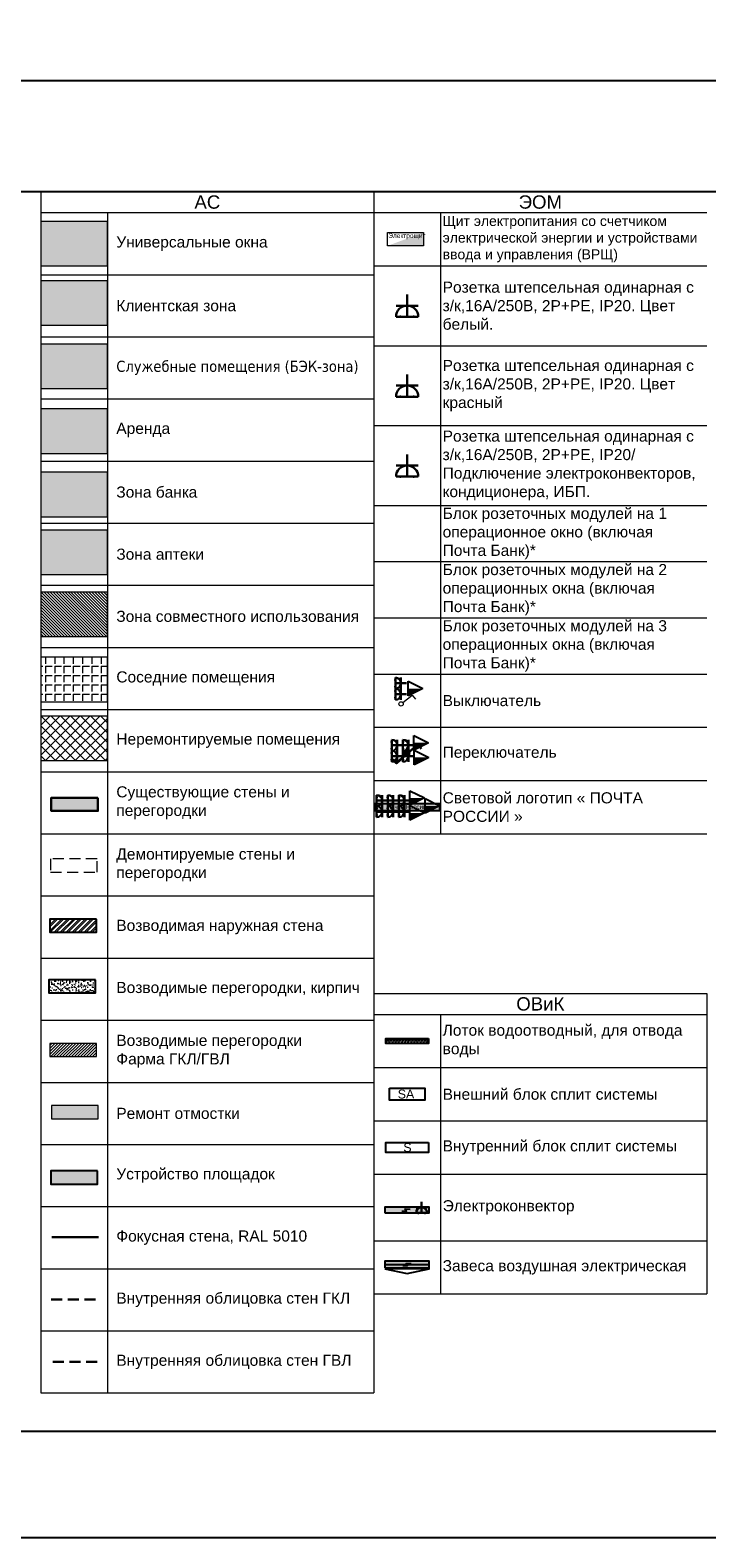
# Model space of a CAD drawing. Header units: millimetres. Extents: x -714384 to 30604203, y -92609 to 65084.
# Tile 470 of 656: x -16668 to -1427, y -57790 to -23815. Entities that reach past the tile are written whole.
import ezdxf
from ezdxf import colors
from ezdxf.entities.mleader import LeaderData, LeaderLine
from ezdxf.enums import TextEntityAlignment as Align
from ezdxf.math import Vec2, Vec3

# ---------------------------------------------------------------- set-up
doc = ezdxf.new("R2010")
doc.units = ezdxf.units.MM
doc.linetypes.add('CACHE', pattern=[375, 250, -125])
doc.linetypes.add('HIDDENX2', pattern=[19.05, 12.7, -6.35])
doc.layers.get('0').update_dxf_attribs({"lineweight": 0})
doc.layers.get('Defpoints').update_dxf_attribs({"color": 30})
for name, color, linetype in [('-SBugo-ОС-Извещатели', 6, 'Continuous'), ('-АТ-Позиция', 30, 'Continuous'), ('-АТ-Примечания', 30, 'Continuous'), ('ОВиК', 7, 'Continuous'), ('СВЯЗЬ', 7, 'Continuous'), ('ЭОМ', 7, 'Continuous')]:
    doc.layers.add(name, color=color, linetype=linetype)
for name, color, linetype, lineweight in [('01_АР_Несущие стены и колонны', 5, 'Continuous', 30), ('03_АР_Возводимые перегородки', 10, 'Continuous', 25), ('04_АР_Демонтируемые стены и перегородки', 210, 'Continuous', 5), ('10_АР_Мебель размеры', 255, 'Continuous', 0), ('17_АР_Текст', 235, 'Continuous', 0), ('21_АР_Штриховка', 47, 'Continuous', 5), ('Свет', 7, 'Continuous', 35)]:
    doc.layers.add(name, color=color, linetype=linetype, lineweight=lineweight)
doc.layers.add('29_Чертеж', color=7, linetype='Continuous', lineweight=0, true_color=0xababab)
doc.styles.add('_ТЕКСТОВЫЙ', font='arial.ttf', dxfattribs={"width": 0.8})
doc.styles.add('HVAC_AEP', font='arial.ttf')
doc.styles.add('SB', font='mipgost.shx')
doc.styles.get("Standard").update_dxf_attribs({"font": 'arial.ttf'})
doc.linetypes.add('зигзаг', pattern='A,0.00254,-5.08,[131,ltypeshp.shx,S=5.08,R=0,X=-5.08,Y=0],-10.16,[131,ltypeshp.shx,S=5.08,R=180,X=5.08,Y=0],-5.08', length=20.32254)

# ---------------------------------------------------------------- blocks, each defined once
blk = doc.blocks.new('A$C2C791E13')
at = {"layer": 'ОВиК'}
h = blk.add_hatch(dxfattribs=at)
h.set_pattern_fill('ANGLE', color=10, scale=10)
h.set_pattern_definition([(0, (-2004.725, 44710.24), (0, 69.85), [50.8, -19.05]), (90, (-2004.725, 44710.24), (-69.85, 4e-15), [50.8, -19.05])])
h.paths.add_polyline_path([(960, 115), (960, 0), (0, 0), (0, 115)])
at = {"layer": 'ОВиК', "color": 10}
blk.add_lwpolyline([(960, 115), (960, 0), (0, 0), (0, 115)], close=True, dxfattribs=at)
blk = doc.blocks.new('A$C1A525D4E')
at = {"layer": 'ОВиК', "color": 10}
blk.add_lwpolyline([(-800, 273), (0, 273), (0, 0), (-800, 0)], close=True, dxfattribs=at)
at = {"layer": 'ОВиК', "color": 10, "insert": (-612, 241), "char_height": 200, "attachment_point": 1}
blk.add_mtext('SA', dxfattribs=at)
blk = doc.blocks.new('A$C76EA3EC3')
at = {"layer": 'ОВиК', "color": 10}
blk.add_lwpolyline([(0, 230), (0, 0), (-960, 0), (-960, 230)], close=True, dxfattribs=at)
at = {"layer": 'ОВиК', "color": 10, "insert": (-566, 215), "char_height": 200, "attachment_point": 1}
blk.add_mtext('S', dxfattribs=at)
blk = doc.blocks.new('A$C04A026A4')
at = {"layer": 'ЭОМ', "color": 114, "linetype": 'Continuous', "lineweight": 30, "true_color": 0x139b48}
for p, q in [((-125, 125), (-125, 250)), ((-125, 125), (-250, 125)), ((-250, 0), (0, 0)), ((-125, 125), (0, 125)), ((-125, 125), (-125, 0))]:
    blk.add_line(p, q, dxfattribs=at)
blk.add_arc((-125, 0), 125, 0, 180, dxfattribs=at)
for p in [(-200, 0), (-50, 0)]:
    blk.add_point(p, dxfattribs=at)
blk = doc.blocks.new('*U1028')
at = {"layer": 'ОВиК', "true_color": 0xfecc66}
h = blk.add_hatch(color=31, dxfattribs=at)
h.dxf.hatch_style = 1
h.paths.add_polyline_path([(-998, 0), (0, 0), (0, 130), (-998, 130)])
at = {"layer": 'ОВиК', "color": 10}
blk.add_lwpolyline([(-998, 0), (0, 0), (0, 130), (-998, 130)], close=True, dxfattribs=at)
at = {"layer": 'ОВиК'}
blk.add_lwpolyline([(-616, 44), (-511, 41), (-540, 91), (-430, 89)], dxfattribs=at)
at = {"layer": 'ОВиК', "lineweight": 15}
blk.add_blockref('A$C04A026A4', (-49, 0), dxfattribs=at)
blk = doc.blocks.new('A$C5C337CB9')
at = {"layer": 'ОВиК', "true_color": 0xfecc66}
h = blk.add_hatch(color=31, dxfattribs=at)
h.dxf.hatch_style = 1
h.paths.add_polyline_path([(-998, -150), (0, -150), (0, 0), (-998, 0)])
at = {"layer": 'ОВиК', "color": 10}
blk.add_lwpolyline([(-998, -150), (0, -150), (0, 0), (-998, 0)], close=True, dxfattribs=at)
for points in [[(-998, -75), (0, -75)], [(-998, -172), (-499, -279), (0, -172), (-998, -172)]]:
    blk.add_lwpolyline(points, dxfattribs=at)
at = {"layer": 'ОВиК'}
blk.add_lwpolyline([(-595, -99), (-490, -102), (-519, -52), (-409, -54)], dxfattribs=at)
blk = doc.blocks.new('*T169')
at = {"color": 0, "linetype": 'ByBlock', "lineweight": -2, "transparency": 16777216}
for p, q in [((0, 0), (7500, 0)), ((0, 0), (0, -6770)), ((7500, 0), (7500, -6770)), ((0, -470), (7500, -470)), ((1500, -470), (1500, -6770)), ((0, -1670), (7500, -1670)), ((0, -2870), (7500, -2870)), ((0, -4070), (7500, -4070)), ((0, -5570), (7500, -5570)), ((0, -6770), (7500, -6770))]:
    blk.add_line(p, q, dxfattribs=at)
at = {"color": 0, "lineweight": 15, "transparency": 16777216}
for name, p in [('A$C2C791E13', (270, -1127)), ('A$C1A525D4E', (1150, -2406)), ('A$C76EA3EC3', (1230, -3585)), ('*U1028', (1249, -4945)), ('A$C5C337CB9', (1249, -6030))]:
    blk.add_blockref(name, p, dxfattribs=at)
at = {"color": 0, "lineweight": 15, "transparency": 16777216, "style": 'HVAC_AEP'}
for s, insert, char_height, width, attachment_point in [('ОВиК', (3750, -235), 300, 7497, 5), ('Лоток водоотводный, для отвода воды', (1550, -1070), 250, 5900, 4), ('Внешний блок сплит системы', (1550, -2270), 250, 5900, 4), ('Внутренний блок сплит системы', (1550, -3470), 250, 5900, 4), ('Электроконвектор', (1550, -4820), 250, 5900, 4), ('Завеса воздушная электрическая', (1550, -6170), 250, 5900, 4)]:
    blk.add_mtext(s, dxfattribs=dict(at, insert=insert, char_height=char_height, width=width, attachment_point=attachment_point))
blk = doc.blocks.new('_Dot')
at = {"color": 0, "linetype": 'ByBlock', "lineweight": -2}
blk.add_line((-0.5, 0), (-1, 0), dxfattribs=at)
at = {"color": 0, "linetype": 'ByBlock', "const_width": 0.5}
blk.add_lwpolyline([(-0.25, 0, 1), (0.25, 0, 1)], format="xyb", close=True, dxfattribs=at)
blk = doc.blocks.new('*U274')
at = {"layer": '-SBugo-ОС-Извещатели', "true_color": 0x2618e7}
h = blk.add_hatch(color=182, dxfattribs=at)
h.dxf.hatch_style = 1
h.paths.add_polyline_path([(-2, 0), (-2, -2), (2, 0)])
at = {"color": 182, "linetype": 'ByBlock', "lineweight": -2, "true_color": 0x2618e7}
blk.add_line((-2, 2), (-2, -2), dxfattribs=at)
at = {"layer": 'СВЯЗЬ', "color": 182, "lineweight": 25, "true_color": 0x2618e7}
for p, q in [((-2, -2), (-2, 2)), ((-2, 2), (2, 0)), ((2, 0), (-2, -2))]:
    blk.add_line(p, q, dxfattribs=at)
at = {"layer": '-АТ-Позиция', "ltscale": 100, "style": 'SB'}
for tag, p in [('ШЛЕЙФ', (2.5, 0.47)), ('ШЛЕЙФ_2', (2.5, -3.2))]:
    blk.add_attdef(tag, text='', height=2.2, dxfattribs=at).set_placement(p, align=Align.BOTTOM_LEFT)
at = {"layer": '-АТ-Примечания', "ltscale": 100, "style": 'SB'}
for tag, p in [('НАИМЕНОВАНИЕ', (-2, 1.5)), ('МАРКА', (-2, 1))]:
    blk.add_attdef(tag, p, '', height=0.25, dxfattribs=at)
at = {"layer": '-АТ-Примечания', "ltscale": 100, "style": 'SB', "flags": 1}
for tag, p in [('ПРИМ-1', (-2, 0.5)), ('ПРИМ-2', (-2, 0)), ('ПРИМ-3', (-2, -0.5)), ('ПРИМ-4', (-2, -1)), ('ПРИМ-5', (-2, -1.5))]:
    blk.add_attdef(tag, p, '', height=0.25, dxfattribs=at)
blk = doc.blocks.new('A$C21545FF3')
at = {"layer": 'ЭОМ', "color": 0, "linetype": 'Continuous', "lineweight": 30}
for p, q in [((-125, 125), (-125, 250)), ((-125, 125), (-250, 125)), ((-250, 0), (0, 0)), ((-125, 125), (0, 125)), ((-125, 125), (-125, 0))]:
    blk.add_line(p, q, dxfattribs=at)
blk.add_arc((-125, 0), 125, 0, 180, dxfattribs=at)
for p in [(-200, 0), (-50, 0)]:
    blk.add_point(p, dxfattribs=at)
blk = doc.blocks.new('A$C723C25D3')
at = {"layer": 'ЭОМ', "color": 240, "linetype": 'Continuous', "lineweight": 30, "true_color": 0xed1f24}
for p, q in [((-125, 125), (-125, 250)), ((-125, 125), (-250, 125)), ((-250, 0), (0, 0)), ((-125, 125), (0, 125)), ((-125, 125), (-125, 0))]:
    blk.add_line(p, q, dxfattribs=at)
blk.add_arc((-125, 0), 125, 0, 180, dxfattribs=at)
for p in [(-200, 0), (-50, 0)]:
    blk.add_point(p, dxfattribs=at)
blk = doc.blocks.new('*U275')
at = {"layer": '-SBugo-ОС-Извещатели', "true_color": 0x2618e7}
h = blk.add_hatch(color=182, dxfattribs=at)
h.dxf.hatch_style = 1
h.paths.add_polyline_path([(-2, 0), (-2, -2), (2, 0)])
at = {"color": 182, "linetype": 'ByBlock', "lineweight": -2, "true_color": 0x2618e7}
blk.add_line((-2, 2), (-2, -2), dxfattribs=at)
at = {"layer": 'СВЯЗЬ', "color": 182, "lineweight": 25, "true_color": 0x2618e7}
for p, q in [((-2, -2), (-2, 2)), ((-2, 2), (2, 0)), ((2, 0), (-2, -2))]:
    blk.add_line(p, q, dxfattribs=at)
at = {"layer": '-АТ-Позиция', "ltscale": 100, "style": 'SB'}
for tag, p in [('ШЛЕЙФ', (2.5, 0.47)), ('ШЛЕЙФ_2', (2.5, -3.2))]:
    blk.add_attdef(tag, text='', height=2.2, dxfattribs=at).set_placement(p, align=Align.BOTTOM_LEFT)
at = {"layer": '-АТ-Примечания', "ltscale": 100, "style": 'SB'}
for tag, p in [('НАИМЕНОВАНИЕ', (-2, 1.5)), ('МАРКА', (-2, 1))]:
    blk.add_attdef(tag, p, '', height=0.25, dxfattribs=at)
at = {"layer": '-АТ-Примечания', "ltscale": 100, "style": 'SB', "flags": 1}
for tag, p in [('ПРИМ-1', (-2, 0.5)), ('ПРИМ-2', (-2, 0)), ('ПРИМ-3', (-2, -0.5)), ('ПРИМ-4', (-2, -1)), ('ПРИМ-5', (-2, -1.5))]:
    blk.add_attdef(tag, p, '', height=0.25, dxfattribs=at)
blk = doc.blocks.new('*T691')
at = {"color": 0, "linetype": 'ByBlock', "lineweight": -2, "transparency": 16777216}
for p, q in [((0, 0), (7500, 0)), ((0, 0), (0, -27070)), ((7500, 0), (7500, -27070)), ((0, -470), (7500, -470)), ((1500, -470), (1500, -27070)), ((0, -1870), (7500, -1870)), ((0, -3270), (7500, -3270)), ((0, -4670), (7500, -4670)), ((0, -6070), (7500, -6070)), ((0, -7470), (7500, -7470)), ((0, -8870), (7500, -8870)), ((0, -10270), (7500, -10270)), ((0, -11670), (7500, -11670)), ((0, -13070), (7500, -13070)), ((0, -14470), (7500, -14470)), ((0, -15870), (7500, -15870)), ((0, -17270), (7500, -17270)), ((0, -18670), (7500, -18670)), ((0, -20070), (7500, -20070)), ((0, -21470), (7500, -21470)), ((0, -22870), (7500, -22870)), ((0, -24270), (7500, -24270)), ((0, -25670), (7500, -25670)), ((0, -27070), (7500, -27070))]:
    blk.add_line(p, q, dxfattribs=at)
at = {"color": 0, "lineweight": 15, "transparency": 16777216, "style": 'HVAC_AEP'}
for s, insert, char_height, width, attachment_point in [('{\\C256;АС}', (3750, -235), 300, 7497, 5), ('{\\C256;Универсальные окна}', (1700, -1170), 250, 5600, 4), ('{\\C256;Клиентская зона }', (1700, -2570), 250, 5600, 4), ('{\\fTahoma|b0|i0|c204|p34;\\C256;Служебные помещения (БЭК-зона)}', (1700, -3970), 250, 5600, 4), ('{\\C256;Аренда }', (1700, -5370), 250, 5600, 4), ('{\\C256;Зона банка }', (1700, -6770), 250, 5600, 4), ('{\\C256;Зона аптеки  }', (1700, -8170), 250, 5600, 4), ('{\\C256;Зона совместного использования}', (1700, -9570), 250, 5600, 4), ('{\\C256;Соседние помещения }', (1700, -10970), 250, 5600, 4), ('{\\C256;Неремонтируемые помещения }', (1700, -12370), 250, 5600, 4), ('Существующие стены и перегородки', (1700, -13770), 250, 5600, 4), ('Демонтируемые стены и перегородки', (1700, -15170), 250, 5600, 4), ('Возводимая наружная стена', (1700, -16570), 250, 5600, 4), ('Возводимые перегородки, кирпич', (1700, -17970), 250, 5600, 4), ('Возводимые перегородки^JФарма ГКЛ/ГВЛ', (1700, -19370), 250, 5600, 4), ('Ремонт отмостки', (1700, -20770), 250, 5600, 4), ('Устройство площадок', (1700, -22170), 250, 5600, 4), ('Фокусная стена, RAL 5010', (1700, -23570), 250, 5600, 4), ('Внутренняя облицовка стен ГКЛ', (1700, -24970), 250, 5600, 4), ('Внутренняя облицовка стен ГВЛ', (1700, -26370), 250, 5600, 4)]:
    blk.add_mtext(s, dxfattribs=dict(at, insert=insert, char_height=char_height, width=width, attachment_point=attachment_point))
blk = doc.blocks.new('Электрощит')
h = blk.add_hatch(color=0)
h.dxf.hatch_style = 1
h.paths.add_polyline_path([(55, 108), (-215, 8), (55, 8)])
at = {"color": 10}
blk.add_lwpolyline([(-215, 108), (55, 108), (55, 8), (-215, 8)], close=True, dxfattribs=at)
at = {"insert": (-209, 102), "char_height": 35, "attachment_point": 1}
blk.add_mtext_dynamic_manual_height_columns('{\\C10;Электрощит}', width=288.46, gutter_width=12.5, heights=[0], dxfattribs=at)
blk = doc.blocks.new('A$C54352FD5')
at = {"layer": 'Свет', "color": 0, "lineweight": -2}
for p, q in [((39, 81), (251, 249)), ((251, 249), (322, 158))]:
    blk.add_line(p, q, dxfattribs=at)
blk.add_circle((0, 50), 50, dxfattribs=at)
blk = doc.blocks.new('A$C148B7901')
at = {"layer": 'Свет', "color": 162, "true_color": 0x002eb8}
for points in [[(39, 31), (251, 199), (322, 108)], [(-34, -36), (-234, -218), (-311, -133)]]:
    blk.add_lwpolyline(points, dxfattribs=at)
blk.add_circle((0, 0), 50, dxfattribs=at)
blk = doc.blocks.new('A$C14E021CA')
at = {"layer": '21_АР_Штриховка', "lineweight": 0, "true_color": 0xc7c8ca, "transparency": 33554483}
h = blk.add_hatch(color=9, dxfattribs=at)
h.dxf.hatch_style = 1
h.paths.add_polyline_path([(0, 148), (-1471, 148), (-1471, 0), (0, 0)])
at = {"layer": '03_АР_Возводимые перегородки'}
blk.add_lwpolyline([(0, 148), (-1471, 148), (-1471, 0), (0, 0)], close=True, dxfattribs=at)
at = {"lineweight": 30, "insert": (-1197, 133), "char_height": 100, "width": 914.11, "attachment_point": 1}
blk.add_mtext('Почта России', dxfattribs=at)

msp = doc.modelspace()

# ---------------------------------------------------------------- hatches: boundary and pattern name
at = {"layer": '01_АР_Несущие стены и колонны', "lineweight": 0, "true_color": 0x7d7d7d}
h = msp.add_hatch(color=8, dxfattribs=at)
h.dxf.hatch_style = 1
h.paths.add_polyline_path([(-15142.6, -41113), (-16194, -41113), (-16194, -41408.5), (-15142.6, -41408.5)])
at = {"layer": '03_АР_Возводимые перегородки', "lineweight": 0}
h = msp.add_hatch(dxfattribs=at)
h.set_pattern_fill('ANSI32', color=256, scale=10)
h.paths.add_polyline_path([(-15172.2, -43848.3), (-16223.6, -43848.3), (-16223.6, -44143.8), (-15172.2, -44143.8)])
at = {"layer": '03_АР_Возводимые перегородки', "lineweight": 0, "ltscale": 7}
h = msp.add_hatch(dxfattribs=at)
h.set_pattern_fill('AR-SAND', color=10, scale=2)
h.set_pattern_definition([(37.5, (36243.486, -32362.65), (-3.20006, 97.88265), [0, -77.216, 0, -86.36, 0, -82.55]), (7.5, (36243.49, -32362.65), (89.90466, 143.36502), [0, -41.656, 0, -69.596, 0, -26.67]), (327.5, (36181, -32362.65), (158.19847, 0.28744), [0, -25.4, 0, -91.44, 0, -119.38]), (317.5, (36181, -32362.65), (152.7113, 44.58586), [0, -12.7, 0, -59.944, 0, -68.58])])
h.paths.add_polyline_path([(-15197.8, -45215.4), (-16249.2, -45215.4), (-16249.2, -45510.9), (-15197.8, -45510.9)])
at = {"layer": '21_АР_Штриховка', "lineweight": 0, "true_color": 0xa9ba9a}
h = msp.add_hatch(color=253, dxfattribs=at)
h.dxf.hatch_style = 1
h.paths.add_polyline_path([(-14927.1, -28124.8), (-16427.1, -28124.8), (-16427.1, -29124.8), (-14927.1, -29124.8)])
at = {"layer": '21_АР_Штриховка', "lineweight": 0, "true_color": 0xbcc3cd}
h = msp.add_hatch(color=9, dxfattribs=at)
h.dxf.hatch_style = 1
h.paths.add_polyline_path([(-14927.1, -29461.6), (-16427.1, -29461.6), (-16427.1, -30461.6), (-14927.1, -30461.6)])
at = {"layer": '21_АР_Штриховка', "lineweight": 0, "true_color": 0xd6d6d6}
h = msp.add_hatch(color=254, dxfattribs=at)
h.dxf.hatch_style = 1
h.paths.add_polyline_path([(-14927.1, -30888.7), (-16427.1, -30888.7), (-16427.1, -31888.7), (-14927.1, -31888.7)])
at = {"layer": '21_АР_Штриховка', "lineweight": 0, "true_color": 0xeceac5}
h = msp.add_hatch(color=254, dxfattribs=at)
h.dxf.hatch_style = 1
h.paths.add_polyline_path([(-14927.1, -32351.4), (-16427.1, -32351.4), (-16427.1, -33351.4), (-14927.1, -33351.4)])
at = {"layer": '21_АР_Штриховка', "lineweight": 0, "true_color": 0xbf720d}
h = msp.add_hatch(color=32, dxfattribs=at)
h.dxf.hatch_style = 1
h.paths.add_polyline_path([(-14927.1, -33778.5), (-16427.1, -33778.5), (-16427.1, -34778.5), (-14927.1, -34778.5)])
at = {"layer": '21_АР_Штриховка', "lineweight": 0, "true_color": 0x8db3f2}
h = msp.add_hatch(color=151, dxfattribs=at)
h.dxf.hatch_style = 1
h.paths.add_polyline_path([(-14927.1, -35080.6), (-16427.1, -35080.6), (-16427.1, -36080.6), (-14927.1, -36080.6)])
at = {"layer": '21_АР_Штриховка', "lineweight": 0, "true_color": 0x9898cc}
h = msp.add_hatch(dxfattribs=at)
h.set_pattern_fill('ANSI31', color=253, scale=15, angle=630)
h.set_pattern_definition([(315, (80696.23, 118432.2), (33.67596, 33.67596), [])])
h.paths.add_polyline_path([(-14927.1, -36480.8), (-16427.1, -36480.8), (-16427.1, -37480.8), (-14927.1, -37480.8)])
at = {"layer": '21_АР_Штриховка', "lineweight": 5, "transparency": 33554610}
h = msp.add_hatch(dxfattribs=at)
h.set_pattern_fill('ANGLE', color=8, scale=30, angle=270, style=0)
h.set_pattern_definition([(270, (80696.23, 117965.8), (209.55, -4e-14), [152.4, -57.15]), (0, (80696.23, 117965.8), (5e-14, 209.55), [152.4, -57.15])])
h.paths.add_polyline_path([(-14927.1, -37947.2), (-16427.1, -37947.2), (-16427.1, -38947.2), (-14927.1, -38947.2)])
h = msp.add_hatch(dxfattribs=at)
h.set_pattern_fill('ANSI37', color=8, scale=50, angle=270, style=0)
h.set_pattern_definition([(315, (-944.46, 15519.6), (112.2532, 112.2532), []), (45, (-944.46, 15519.6), (-112.2532, 112.2532), [])])
h.paths.add_polyline_path([(-14927.1, -39272.4), (-16427.1, -39272.4), (-16427.1, -40272.4), (-14927.1, -40272.4)])
at = {"layer": '21_АР_Штриховка', "lineweight": 0, "true_color": 0x8db3f2}
h = msp.add_hatch(dxfattribs=at)
h.set_pattern_fill('ANSI31', color=151, scale=15)
h.set_pattern_definition([(45, (80677.2, 115605.86), (-33.67596, 33.67596), [])])
h.paths.add_polyline_path([(-15171.9, -46649.8), (-16223.2, -46649.8), (-16223.2, -46945.3), (-15171.9, -46945.3)])
at = {"layer": '21_АР_Штриховка', "lineweight": 0, "true_color": 0x139b48, "transparency": 33554483}
h = msp.add_hatch(color=114, dxfattribs=at)
h.dxf.hatch_style = 1
h.paths.add_polyline_path([(-15133.5, -48049.7), (-16184.9, -48049.7), (-16184.9, -48345.2), (-15133.5, -48345.2)])
at = {"layer": '21_АР_Штриховка', "lineweight": 0, "true_color": 0xc7c8ca, "transparency": 33554483}
h = msp.add_hatch(color=9, dxfattribs=at)
h.dxf.hatch_style = 1
h.paths.add_polyline_path([(-15152.8, -49522.7), (-16204.2, -49522.7), (-16204.2, -49818.2), (-15152.8, -49818.2)])

# ---------------------------------------------------------------- linework, layer by layer
at = {"lineweight": 15}
for p, q in [((-8927.1, -27455.1), (-1427.1, -27455.1)), ((-8927.1, -27455.1), (-8927.1, -41923.9)), ((-8927.1, -27924.8), (-1427.1, -27924.8)), ((-7427.1, -27924.8), (-7427.1, -41923.9)), ((-8927.1, -29124.8), (-1427.1, -29124.8)), ((-8927.1, -30924.8), (-1427.1, -30924.8)), ((-8927.1, -32724.8), (-1427.1, -32724.8)), ((-8927.1, -34524.8), (-1427.1, -34524.8)), ((-8927.1, -35791.2), (-1427.1, -35791.2)), ((-8927.1, -37057.5), (-1427.1, -37057.5)), ((-8927.1, -38323.9), (-1427.1, -38323.9)), ((-8927.1, -39523.9), (-1427.1, -39523.9)), ((-8927.1, -40723.9), (-1427.1, -40723.9)), ((-8927.1, -41923.9), (-1427.1, -41923.9))]:
    msp.add_line(p, q, dxfattribs=at)
at = {"layer": '01_АР_Несущие стены и колонны'}
msp.add_lwpolyline([(-15142.6, -41113), (-16194, -41113), (-16194, -41408.5), (-15142.6, -41408.5)], close=True, dxfattribs=at)
at = {"layer": '03_АР_Возводимые перегородки'}
for points in [[(-15172.2, -43848.3), (-16223.6, -43848.3), (-16223.6, -44143.8), (-15172.2, -44143.8)], [(-15197.8, -45215.4), (-16249.2, -45215.4), (-16249.2, -45510.9), (-15197.8, -45510.9)], [(-15152.8, -49522.7), (-16204.2, -49522.7), (-16204.2, -49818.2), (-15152.8, -49818.2)]]:
    msp.add_lwpolyline(points, close=True, dxfattribs=at)
at = {"layer": '03_АР_Возводимые перегородки', "linetype": 'CACHE', "lineweight": 30}
msp.add_lwpolyline([(-16193.7, -52421.7), (-15142.4, -52421.7)], dxfattribs=at)
at = {"layer": '03_АР_Возводимые перегородки', "color": 217, "linetype": 'CACHE', "lineweight": 30, "true_color": 0x93278f}
msp.add_lwpolyline([(-16160, -53819.5), (-15108.6, -53819.5)], dxfattribs=at)
at = {"layer": '04_АР_Демонтируемые стены и перегородки', "color": 210, "linetype": 'CACHE'}
msp.add_lwpolyline([(-15160.2, -42492.1), (-16211.6, -42492.1), (-16211.6, -42787.6), (-15160.2, -42787.6)], close=True, dxfattribs=at)
at = {"layer": '21_АР_Штриховка'}
for points in [[(-14927.1, -28124.8), (-16427.1, -28124.8), (-16427.1, -29124.8), (-14927.1, -29124.8)], [(-14927.1, -29461.6), (-16427.1, -29461.6), (-16427.1, -30461.6), (-14927.1, -30461.6)], [(-14927.1, -30888.7), (-16427.1, -30888.7), (-16427.1, -31888.7), (-14927.1, -31888.7)], [(-14927.1, -32351.4), (-16427.1, -32351.4), (-16427.1, -33351.4), (-14927.1, -33351.4)], [(-14927.1, -33778.5), (-16427.1, -33778.5), (-16427.1, -34778.5), (-14927.1, -34778.5)], [(-14927.1, -35080.6), (-16427.1, -35080.6), (-16427.1, -36080.6), (-14927.1, -36080.6)], [(-14927.1, -36480.8), (-16427.1, -36480.8), (-16427.1, -37480.8), (-14927.1, -37480.8)], [(-14927.1, -37947.2), (-16427.1, -37947.2), (-16427.1, -38947.2), (-14927.1, -38947.2)], [(-14927.1, -39272.4), (-16427.1, -39272.4), (-16427.1, -40272.4), (-14927.1, -40272.4)]]:
    msp.add_lwpolyline(points, close=True, dxfattribs=at)
at = {"layer": '21_АР_Штриховка', "color": 151, "lineweight": 0, "true_color": 0x8db3f2}
msp.add_lwpolyline([(-15171.9, -46649.8), (-16223.2, -46649.8), (-16223.2, -46945.3), (-15171.9, -46945.3)], close=True, dxfattribs=at)
at = {"layer": '21_АР_Штриховка', "color": 114, "lineweight": 0, "true_color": 0x139b48}
msp.add_lwpolyline([(-15133.5, -48049.7), (-16184.9, -48049.7), (-16184.9, -48345.2), (-15133.5, -48345.2)], close=True, dxfattribs=at)
at = {"layer": '21_АР_Штриховка', "color": 146, "linetype": 'зигзаг', "lineweight": 30, "ltscale": 5, "true_color": 0x004f7c}
msp.add_lwpolyline([(-16182.1, -51012), (-15130.7, -51012)], dxfattribs=at)
at = {"layer": 'Defpoints', "color": 1}
msp.add_lwpolyline([(-158394.8, -24951.8), (39622.9, -24951.8), (39622.9, -57789.5), (-158394.8, -57789.5)], close=True, dxfattribs=at)
at = {"layer": 'Defpoints'}
for points in [[(39622.9, -27455.1), (-153407.1, -27455.1)], [(39622.9, -55394.4), (-153407.1, -55394.4)]]:
    msp.add_lwpolyline(points, dxfattribs=at)

# ---------------------------------------------------------------- block references
for name, p in [('*T691', (-16427.1, -27455.1)), ('*T169', (-8927.1, -45523.9))]:
    msp.add_blockref(name, p)
at = {"lineweight": 15}
for name, p, xscale, yscale, zscale in [('Электрощит', (-7973.7, -28699.1), 3, 3, 3), ('A$C04A026A4', (-7927.1, -33874.8), 2, 2, 2), ('*U274', (-7986.5, -38651), 82, 82, 82), ('*U275', (-7859.3, -39873.6), 82, 82, 82), ('*U275', (-7855.5, -40204.8), 82, 82, 82), ('*U275', (-7949.6, -41117.2), 82, 82, 82), ('*U275', (-7949.6, -41453.2), 82, 82, 82), ('*U275', (-7609.1, -41296.2), 82, 82, 82)]:
    msp.add_blockref(name, p, dxfattribs=dict(at, xscale=xscale, yscale=yscale, zscale=zscale))
at = {"color": 170, "lineweight": 15, "xscale": 2, "yscale": 2, "zscale": 2}
msp.add_blockref('A$C21545FF3', (-7927.1, -30274.8), dxfattribs=at)
at = {"color": 1, "lineweight": 15, "true_color": 0xff0a0a, "xscale": 2, "yscale": 2, "zscale": 2}
msp.add_blockref('A$C723C25D3', (-7927.1, -32074.8), dxfattribs=at)
at = {"lineweight": 15}
for name, p in [('A$C54352FD5', (-8313.2, -39048.2)), ('A$C148B7901', (-8182.5, -40114.1)), ('A$C14E021CA', (-7441.8, -41397.8))]:
    msp.add_blockref(name, p, dxfattribs=at)
at = {"layer": 'ЭОМ', "lineweight": 15, "rotation": 270}
for name, p in [('A$C21545FF3', (-8441.2, -38655.5)), ('A$C723C25D3', (-8441.2, -38905.5)), ('A$C21545FF3', (-8523.3, -40053.4)), ('A$C723C25D3', (-8523.3, -40303.4)), ('A$C21545FF3', (-8273.3, -40053.4)), ('A$C723C25D3', (-8273.3, -40303.4)), ('A$C21545FF3', (-8863.6, -41300.7)), ('A$C21545FF3', (-8613.6, -41300.7)), ('A$C21545FF3', (-8363.6, -41300.7)), ('A$C723C25D3', (-8863.6, -41550.7)), ('A$C723C25D3', (-8613.6, -41550.7)), ('A$C723C25D3', (-8363.6, -41550.7))]:
    msp.add_blockref(name, p, dxfattribs=at)

# ---------------------------------------------------------------- texts
at = {"lineweight": 15, "style": 'HVAC_AEP'}
for s, insert, char_height, width, attachment_point in [('{\\H0.9x;\\C256;Щит электропитания со счетчиком \\Pэлектрической энергии и устройствами ввода и управления (ВРЩ)}', (-7377.1, -28524.8), 250, 5900, 4), ('{\\C256;ЭОМ}', (-5177.1, -27689.9), 300, 7497, 5), ('Розетка штепсельная одинарная с з/к,16А/250В, 2P+PE, IP20. Цвет белый.', (-7377.1, -30024.8), 250, 5900, 4), ('Розетка штепсельная одинарная с з/к,16А/250В, 2P+PE, IP20. Цвет красный', (-7377.1, -31824.8), 250, 5900, 4), ('Розетка штепсельная одинарная с з/к,16А/250В, 2P+PE, IP20/ Подключение электро{\\C256;конвекторов, кондиционера, ИБП.}', (-7377.1, -33624.8), 250, 5900, 4), ('Блок розеточных модулей на 1 операционное окно (включая   Почта Банк){\\C1;\\c395001;*}', (-7377.1, -35158), 250, 5900, 4), ('Блок розеточных модулей на 2 операционных окна (включая   Почта Банк){\\C1;\\c395001;*}', (-7377.1, -36424.3), 250, 5900, 4), ('Блок розеточных модулей на 3 операционных окна (включая   Почта Банк){\\C1;\\c395001;*}', (-7377.1, -37690.7), 250, 5900, 4), ('Выключатель', (-7377.1, -38923.9), 250, 5900, 4), ('Переключатель', (-7377.1, -40123.9), 250, 5900, 4), ('Световой логотип « ПОЧТА РОССИИ »', (-7377.1, -41323.9), 250, 5900, 4)]:
    msp.add_mtext(s, dxfattribs=dict(at, insert=insert, char_height=char_height, width=width, attachment_point=attachment_point))

# ---------------------------------------------------------------- leaders
at = {"color": 162, "linetype": 'HIDDENX2', "lineweight": 30, "ltscale": 15, "true_color": 0x002eb8}
ml = msp.add_multileader_mtext('Standard', dxfattribs=at)
ml.set_content('\\pxi-3,l4,t4;Модуль Тип 1.1', color=(0, 46, 184), style='_ТЕКСТОВЫЙ')
ml.set_leader_properties(lineweight=0)
ml.set_arrow_properties(name='DOT')
ml.build(insert=Vec2(0, 0))
ml.multileader.update_dxf_attribs({"text_left_attachment_type": 6, "text_right_attachment_type": 6, "dogleg_length": 0.36, "arrow_head_size": 50, "scale": 100})
ctx = ml.context
ctx.base_point, ctx.scale, ctx.char_height, ctx.arrow_head_size, ctx.landing_gap_size, ctx.plane_origin = Vec3(65996.7, -36931.4), 100, 250, 50, 100, Vec3(52171.1, -31780.7)
ctx.left_attachment, ctx.right_attachment, ctx.text_align_type, ctx.attachment_type = 6, 6, 1, 2
notes = []
notes.append((ctx, [(0, (0, 0, 0), (0, 0), (1, 0), 1, [])]))
ctx.mtext.insert, ctx.mtext.width, ctx.mtext.defined_height, ctx.mtext.alignment, ctx.mtext.flow_direction = Vec3(67071.2, -36607.9), 6846.369, 600.4, 2, 5
ml = msp.add_multileader_mtext('Standard', dxfattribs=at)
ml.set_content('\\pxi-3,l4,t4;Модуль Тип 1.2', color=(0, 46, 184), style='_ТЕКСТОВЫЙ')
ml.set_leader_properties(lineweight=0)
ml.set_arrow_properties(name='DOT')
ml.build(insert=Vec2(0, 0))
ml.multileader.update_dxf_attribs({"text_left_attachment_type": 6, "text_right_attachment_type": 6, "dogleg_length": 0.36, "arrow_head_size": 50, "scale": 100})
ctx = ml.context
ctx.base_point, ctx.scale, ctx.char_height, ctx.arrow_head_size, ctx.landing_gap_size, ctx.plane_origin = Vec3(65992.3, -39013.3), 100, 250, 50, 100, Vec3(52166.7, -33862.6)
ctx.left_attachment, ctx.right_attachment, ctx.text_align_type, ctx.attachment_type = 6, 6, 1, 2
notes.append((ctx, [(0, (0, 0, 0), (0, 0), (1, 0), 1, [])]))
ctx.mtext.insert, ctx.mtext.width, ctx.mtext.defined_height, ctx.mtext.alignment, ctx.mtext.flow_direction = Vec3(67085.1, -38689.8), 6846.369, 600.4, 2, 5
at = {"layer": '10_АР_Мебель размеры', "color": 10}
ml = msp.add_multileader_mtext('Standard', dxfattribs=at)
ml.set_content('5%', color=10, style='_ТЕКСТОВЫЙ')
ml.set_leader_properties(lineweight=0)
ml.set_arrow_properties(name='DOT')
ml.build(insert=Vec2(0, 0))
ml.multileader.update_dxf_attribs({"text_left_attachment_type": 6, "text_right_attachment_type": 6, "dogleg_length": 0.36, "arrow_head_size": 50, "scale": 100})
ctx = ml.context
ctx.base_point, ctx.scale, ctx.char_height, ctx.arrow_head_size, ctx.landing_gap_size, ctx.plane_origin, ctx.plane_x_axis, ctx.plane_y_axis = Vec3(-38450.5, -46648.4), 100, 250, 50, 100, Vec3(-43469.7, -36575.3), Vec3(0, 1), Vec3(-1, 0)
ctx.left_attachment, ctx.right_attachment, ctx.attachment_type = 6, 6, 2
notes.append((ctx, [(0, (0, 0, 0), (0, 0), (1, 0), 1, [])]))
ctx.mtext.insert, ctx.mtext.text_direction, ctx.mtext.rotation, ctx.mtext.width, ctx.mtext.defined_height, ctx.mtext.flow_direction = Vec3(-38750.5, -46548.4), Vec3(0, 1), 1.5707963, 525.565, 310.2, 5
ml = msp.add_multileader_mtext('Standard', dxfattribs=at)
ml.set_content('5%', color=10, style='_ТЕКСТОВЫЙ')
ml.set_leader_properties(lineweight=0)
ml.set_arrow_properties(name='DOT')
ml.build(insert=Vec2(0, 0))
ml.multileader.update_dxf_attribs({"text_left_attachment_type": 6, "text_right_attachment_type": 6, "dogleg_length": 0.36, "arrow_head_size": 50, "scale": 100})
ctx = ml.context
ctx.base_point, ctx.scale, ctx.char_height, ctx.arrow_head_size, ctx.landing_gap_size, ctx.plane_origin, ctx.plane_x_axis, ctx.plane_y_axis = Vec3(-37386.6, -46548), 100, 250, 50, 100, Vec3(-42405.8, -36474.9), Vec3(0, 1), Vec3(-1, 0)
ctx.left_attachment, ctx.right_attachment, ctx.attachment_type = 6, 6, 2
notes.append((ctx, [(0, (0, 0, 0), (0, 0), (1, 0), 1, [])]))
ctx.mtext.insert, ctx.mtext.text_direction, ctx.mtext.rotation, ctx.mtext.width, ctx.mtext.defined_height, ctx.mtext.flow_direction = Vec3(-37686.6, -46448), Vec3(0, 1), 1.5707963, 525.565, 310.2, 5
at = {"layer": '17_АР_Текст', "lineweight": 18}
ml = msp.add_multileader_mtext('Standard', dxfattribs=at)
ml.set_content('ЦСУ оборудование:\\PМонитор 23,8"\\PСистемный блок (с комплектующими)\\PИсточник бесперебойного питания\\PМышь, клавиатура\\PWeb-камера\\PМФУ лазерный', color=256, style='_ТЕКСТОВЫЙ')
ml.set_leader_properties(lineweight=0)
ml.set_arrow_properties(name='DOT')
ml.build(insert=Vec2(0, 0))
ml.multileader.update_dxf_attribs({"text_left_attachment_type": 6, "text_right_attachment_type": 6, "dogleg_length": 0.36, "arrow_head_size": 50, "scale": 100})
ctx = ml.context
ctx.base_point, ctx.scale, ctx.char_height, ctx.arrow_head_size, ctx.landing_gap_size, ctx.plane_origin = Vec3(-74068.3, -45779.6), 100, 200, 50, 100, Vec3(-68828.3, -40627.4)
ctx.left_attachment, ctx.right_attachment, ctx.attachment_type = 6, 6, 2
notes.append((ctx, [(1, (1, 1, 0), (-74104.3, -45779.6), (1, 0), 36, [(0, [(-74104.3, -44789.7)], 0, [])])]))
ctx.mtext.insert, ctx.mtext.width, ctx.mtext.defined_height, ctx.mtext.flow_direction = Vec3(-73968.3, -45524.1), 5220.324, 815.5, 5
ml = msp.add_multileader_mtext('Standard', dxfattribs=at)
ml.set_content('ЦСУ оборудование:\\PМонитор 23,8"\\PСистемный блок (с комплектующими)\\PИсточник бесперебойного питания\\PМышь, клавиатура\\PWeb-камера\\PМФУ лазерный', color=256, style='_ТЕКСТОВЫЙ')
ml.set_leader_properties(lineweight=0)
ml.set_arrow_properties(name='DOT')
ml.build(insert=Vec2(0, 0))
ml.multileader.update_dxf_attribs({"text_left_attachment_type": 6, "text_right_attachment_type": 6, "dogleg_length": 0.36, "arrow_head_size": 50, "scale": 100})
ctx = ml.context
ctx.base_point, ctx.scale, ctx.char_height, ctx.arrow_head_size, ctx.landing_gap_size, ctx.plane_origin = Vec3(-74068.3, -49557), 100, 200, 50, 100, Vec3(-68828.3, -44334.1)
ctx.left_attachment, ctx.right_attachment, ctx.attachment_type = 6, 6, 2
notes.append((ctx, [(1, (1, 1, 0), (-74104.3, -49557), (1, 0), 36, [(0, [(-74104.3, -48496.4)], 0, [])])]))
ctx.mtext.insert, ctx.mtext.width, ctx.mtext.defined_height, ctx.mtext.flow_direction = Vec3(-73968.3, -49301.5), 5220.324, 815.5, 5
at = {"layer": '29_Чертеж', "lineweight": 18}
ml = msp.add_multileader_mtext('Standard', dxfattribs=at)
ml.set_content('{\\C8;\\c8224125;Магнитная доска}', color=256, style='_ТЕКСТОВЫЙ')
ml.set_leader_properties(color=253, lineweight=0)
ml.set_arrow_properties(name='DOT')
ml.build(insert=Vec2(0, 0))
ml.multileader.update_dxf_attribs({"text_left_attachment_type": 6, "text_right_attachment_type": 6, "dogleg_length": 0.36, "arrow_head_size": 50, "scale": 100})
ctx = ml.context
ctx.base_point, ctx.scale, ctx.char_height, ctx.arrow_head_size, ctx.landing_gap_size, ctx.plane_origin = Vec3(89431.8, -52540.2), 100, 120, 50, 100, Vec3(91076.9, -47634.9)
ctx.left_attachment, ctx.right_attachment, ctx.text_align_type, ctx.attachment_type = 6, 6, 2, 2
notes.append((ctx, [(0, (1, 1, 0), (89387.4, -52540.2), (1, 0), 44.4, [(0, [(89385.9, -50708.6)], 0, [])])]))
ctx.mtext.insert, ctx.mtext.width, ctx.mtext.defined_height, ctx.mtext.alignment, ctx.mtext.flow_direction = Vec3(90573.4, -52395.6), 1567.214, 1721, 3, 5
ml = msp.add_multileader_mtext('Standard', dxfattribs=at)
ml.set_content('{\\C8;\\c8224125;Примерочная}', color=256, style='_ТЕКСТОВЫЙ')
ml.set_leader_properties(color=253, lineweight=0)
ml.set_arrow_properties(name='DOT')
ml.build(insert=Vec2(0, 0))
ml.multileader.update_dxf_attribs({"text_left_attachment_type": 6, "text_right_attachment_type": 6, "dogleg_length": 0.2, "arrow_head_size": 50, "scale": 100})
ctx = ml.context
ctx.base_point, ctx.scale, ctx.char_height, ctx.arrow_head_size, ctx.landing_gap_size, ctx.plane_origin = Vec3(99409.3, -52625.4), 100, 120, 50, 10, Vec3(101078.7, -47634.9)
ctx.left_attachment, ctx.right_attachment, ctx.text_align_type, ctx.attachment_type = 6, 6, 2, 2
notes.append((ctx, [(0, (1, 1, 0), (99389.3, -52625.4), (1, 0), 20, [(0, [(99387.8, -51585.9)], 0, [])])]))
ctx.mtext.insert, ctx.mtext.width, ctx.mtext.defined_height, ctx.mtext.alignment, ctx.mtext.line_spacing_factor, ctx.mtext.flow_direction = Vec3(100252.8, -52472.1), 1567.214, 1721, 3, 0.5, 5
ml = msp.add_multileader_mtext('Standard', dxfattribs=at)
ml.set_content('{\\C8;\\c8224125;Примерочная}', color=256, style='_ТЕКСТОВЫЙ')
ml.set_leader_properties(color=253, lineweight=0)
ml.set_arrow_properties(name='DOT')
ml.build(insert=Vec2(0, 0))
ml.multileader.update_dxf_attribs({"text_left_attachment_type": 6, "text_right_attachment_type": 6, "dogleg_length": 0.36, "arrow_head_size": 50, "scale": 100})
ctx = ml.context
ctx.base_point, ctx.scale, ctx.char_height, ctx.arrow_head_size, ctx.landing_gap_size, ctx.plane_origin = Vec3(103092.1, -52540.2), 100, 120, 50, 100, Vec3(104737.2, -47634.9)
ctx.left_attachment, ctx.right_attachment, ctx.text_align_type, ctx.attachment_type = 6, 6, 2, 2
notes.append((ctx, [(0, (1, 1, 0), (103047.7, -52540.2), (1, 0), 44.4, [(0, [(103046.3, -51585.9)], 0, [])])]))
ctx.mtext.insert, ctx.mtext.width, ctx.mtext.defined_height, ctx.mtext.alignment, ctx.mtext.flow_direction = Vec3(104025.6, -52386.9), 1567.214, 1721, 3, 5
for ctx, leaders in notes:
    for number, flags, end, landing, length, lines in leaders:
        leader = LeaderData()
        leader.index, (leader.has_last_leader_line, leader.has_dogleg_vector, leader.attachment_direction) = number, flags
        leader.last_leader_point, leader.dogleg_vector, leader.dogleg_length = Vec3(end), Vec3(landing), length
        for number, points, colour, breaks in lines:
            line = LeaderLine()
            line.index, line.vertices, line.color, line.breaks = number, Vec3.list(points), colors.encode_raw_color(colour), breaks
            leader.lines.append(line)
        ctx.leaders.append(leader)

doc.saveas('drawing.dxf')
